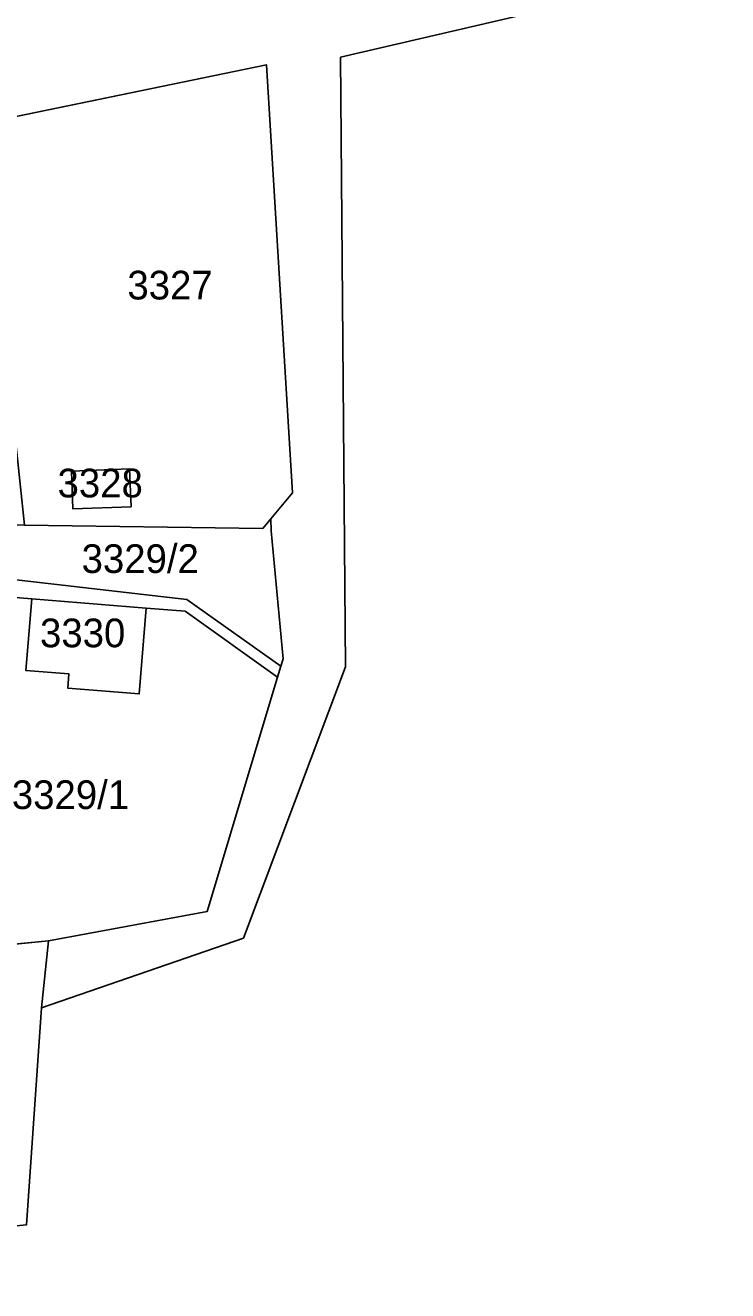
# Model space of a CAD drawing. Extents: x -262715 to -259381, y -1237238 to -1231182.
# Drawn here: x -260313.2 to -260264.3, y -1234553.3 to -1234465.1 of the extents above; entities that cross this region are included whole.
import ezdxf

# ---------------------------------------------------------------- set-up
doc = ezdxf.new("R2010")
doc.units = 0
for name, color, linetype in [('body_kn', 7, 'Continuous'), ('kladpar_druhypozemkov', 7, 'Continuous'), ('kladpar_hranice', 7, 'Continuous'), ('kladpar_parcelnecisla', 7, 'Continuous'), ('kladpar_plochy', 7, 'Continuous')]:
    doc.layers.add(name, color=color, linetype=linetype)

msp = doc.modelspace()

# ---------------------------------------------------------------- linework, layer by layer
at = {"layer": 'body_kn'}
for p, q in [((-260291.26, -1234467.29), (-260291.26, -1234467.29)), ((-260296.43, -1234467.81), (-260296.43, -1234467.81)), ((-260305.97, -1234496), (-260305.97, -1234496)), ((-260310.02, -1234496.16), (-260310.02, -1234496.16)), ((-260294.62, -1234497.67), (-260294.62, -1234497.67)), ((-260305.87, -1234498.63), (-260305.87, -1234498.63)), ((-260305.87, -1234498.63), (-260305.87, -1234498.63)), ((-260309.92, -1234498.78), (-260309.92, -1234498.78)), ((-260296.11, -1234499.47), (-260296.11, -1234499.47)), ((-260296.68, -1234500.16), (-260296.68, -1234500.16)), ((-260296.1, -1234500.31), (-260296.1, -1234500.31)), ((-260312.8, -1234505.06), (-260312.8, -1234505.06)), ((-260304.82, -1234505.7), (-260304.82, -1234505.7)), ((-260304.82, -1234505.7), (-260304.82, -1234505.7)), ((-260301.99, -1234505.1), (-260301.99, -1234505.1)), ((-260302.1, -1234505.92), (-260302.1, -1234505.92)), ((-260295.27, -1234509.23), (-260295.27, -1234509.23)), ((-260313.2, -1234510.05), (-260313.2, -1234510.05)), ((-260295.42, -1234509.74), (-260295.42, -1234509.74)), ((-260290.91, -1234509.79), (-260290.91, -1234509.79)), ((-260310.21, -1234510.28), (-260310.21, -1234510.28)), ((-260295.66, -1234510.52), (-260295.66, -1234510.52)), ((-260295.66, -1234510.52), (-260295.66, -1234510.52)), ((-260310.29, -1234511.28), (-260310.29, -1234511.28)), ((-260305.3, -1234511.68), (-260305.3, -1234511.68)), ((-260300.57, -1234526.86), (-260300.57, -1234526.86)), ((-260311.63, -1234528.89), (-260311.63, -1234528.89)), ((-260311.63, -1234528.89), (-260311.63, -1234528.89)), ((-260298.03, -1234528.71), (-260298.03, -1234528.71)), ((-260312.12, -1234533.57), (-260312.12, -1234533.57)), ((-260313.15, -1234548.7), (-260313.15, -1234548.7))]:
    msp.add_line(p, q, dxfattribs=at)
at = {"layer": 'kladpar_druhypozemkov'}
for p, q in [((-260302.64, -1234482.03), (-260302.64, -1234482.03)), ((-260307.93, -1234496.68), (-260307.93, -1234496.68)), ((-260304.55, -1234501.69), (-260304.55, -1234501.69)), ((-260308.73, -1234506.3), (-260308.73, -1234506.3)), ((-260310.08, -1234517.23), (-260310.08, -1234517.23))]:
    msp.add_line(p, q, dxfattribs=at)
at = {"layer": 'kladpar_hranice'}
msp.add_line((-260318.6, -1234529.6), (-260311.63, -1234528.89), dxfattribs=at)
for points in [[(-260355.68, -1234535.31), (-260347.61, -1234534.23), (-260345.48, -1234551.85), (-260313.15, -1234548.7), (-260312.12, -1234533.57), (-260298.03, -1234528.71), (-260290.91, -1234509.79), (-260291.26, -1234467.29), (-260266.92, -1234461.62), (-260265.42, -1234461.27), (-260261.59, -1234461.58), (-260243.03, -1234573.16), (-260243.85, -1234580.7), (-260247.18, -1234592.56), (-260257.25, -1234614.28)], [(-260266.92, -1234461.62), (-260291.26, -1234467.29), (-260290.91, -1234509.79), (-260298.03, -1234528.71), (-260312.12, -1234533.57), (-260311.63, -1234528.89)], [(-260295.66, -1234510.52), (-260295.42, -1234509.74), (-260295.27, -1234509.23), (-260296.1, -1234500.31), (-260296.11, -1234499.47), (-260294.62, -1234497.67), (-260296.43, -1234467.81), (-260316.27, -1234471.92), (-260335.54, -1234474.69), (-260336.54, -1234474.83), (-260356.33, -1234477.65), (-260377.05, -1234481.09), (-260391.85, -1234483.54), (-260409.18, -1234486.46)], [(-260313.29, -1234499.92), (-260316.27, -1234471.92), (-260296.43, -1234467.81), (-260294.62, -1234497.67), (-260296.11, -1234499.47), (-260296.68, -1234500.16), (-260313.29, -1234499.92)], [(-260305.87, -1234498.63), (-260309.92, -1234498.78), (-260310.02, -1234496.16), (-260305.97, -1234496), (-260305.87, -1234498.63)], [(-260309.92, -1234498.78), (-260305.87, -1234498.63), (-260305.97, -1234496), (-260310.02, -1234496.16), (-260309.92, -1234498.78)], [(-260320.96, -1234502.92), (-260321, -1234502.47), (-260321.24, -1234499.79), (-260313.29, -1234499.92), (-260296.68, -1234500.16), (-260296.11, -1234499.47), (-260296.1, -1234500.31), (-260295.27, -1234509.23), (-260295.42, -1234509.74), (-260301.99, -1234505.1), (-260320.96, -1234502.92)], [(-260295.66, -1234510.52), (-260302.1, -1234505.92), (-260304.82, -1234505.7), (-260312.8, -1234505.06), (-260320.84, -1234504.41), (-260320.96, -1234502.92), (-260301.99, -1234505.1), (-260295.42, -1234509.74), (-260295.66, -1234510.52)], [(-260318.6, -1234529.6), (-260320.84, -1234504.41), (-260312.8, -1234505.06), (-260313.2, -1234510.05), (-260310.21, -1234510.28), (-260310.29, -1234511.28), (-260305.3, -1234511.68), (-260304.82, -1234505.7), (-260302.1, -1234505.92), (-260295.66, -1234510.52)], [(-260304.82, -1234505.7), (-260305.3, -1234511.68), (-260310.29, -1234511.28), (-260310.21, -1234510.28), (-260313.2, -1234510.05), (-260312.8, -1234505.06), (-260304.82, -1234505.7)], [(-260295.66, -1234510.52), (-260300.57, -1234526.86), (-260311.63, -1234528.89), (-260318.6, -1234529.6)], [(-260311.63, -1234528.89), (-260300.57, -1234526.86), (-260295.66, -1234510.52)], [(-260311.63, -1234528.89), (-260312.12, -1234533.57), (-260313.15, -1234548.7), (-260345.48, -1234551.85)]]:
    msp.add_lwpolyline(points, dxfattribs=at)
at = {"layer": 'kladpar_plochy'}
for p, q in [((-260316.27, -1234471.92), (-260296.43, -1234467.81)), ((-260296.43, -1234467.81), (-260294.62, -1234497.67)), ((-260305.97, -1234496), (-260310.02, -1234496.16)), ((-260305.87, -1234498.63), (-260305.97, -1234496)), ((-260310.02, -1234496.16), (-260309.92, -1234498.78)), ((-260294.62, -1234497.67), (-260296.11, -1234499.47)), ((-260309.92, -1234498.78), (-260305.87, -1234498.63)), ((-260296.11, -1234499.47), (-260296.68, -1234500.16)), ((-260296.68, -1234500.16), (-260313.29, -1234499.92)), ((-260318.6, -1234529.6), (-260311.63, -1234528.89)), ((-260311.63, -1234528.89), (-260312.12, -1234533.57)), ((-260312.12, -1234533.57), (-260313.15, -1234548.7)), ((-260313.15, -1234548.7), (-260345.48, -1234551.85))]:
    msp.add_line(p, q, dxfattribs=at)
for points in [[(-260425.95, -1234444.55), (-260421.27, -1234481.83), (-260410.22, -1234479.88), (-260409.18, -1234486.46), (-260391.85, -1234483.54), (-260387.64, -1234509.72), (-260382.07, -1234530.78), (-260374.33, -1234538.05), (-260355.68, -1234535.31), (-260347.61, -1234534.23), (-260345.48, -1234551.85), (-260313.15, -1234548.7), (-260312.12, -1234533.57), (-260298.03, -1234528.71), (-260290.91, -1234509.79), (-260291.26, -1234467.29), (-260266.92, -1234461.62)], [(-260266.92, -1234461.62), (-260291.26, -1234467.29), (-260290.91, -1234509.79), (-260298.03, -1234528.71), (-260312.12, -1234533.57), (-260311.63, -1234528.89), (-260300.57, -1234526.86), (-260295.66, -1234510.52), (-260295.42, -1234509.74), (-260295.27, -1234509.23), (-260296.1, -1234500.31), (-260296.11, -1234499.47), (-260294.62, -1234497.67), (-260296.43, -1234467.81), (-260316.27, -1234471.92), (-260335.54, -1234474.69), (-260336.54, -1234474.83), (-260356.33, -1234477.65), (-260377.05, -1234481.09), (-260391.85, -1234483.54), (-260409.18, -1234486.46)]]:
    msp.add_lwpolyline(points, dxfattribs=at)
for points in [[(-260305.87, -1234498.63), (-260309.92, -1234498.78), (-260310.02, -1234496.16), (-260305.97, -1234496)], [(-260320.96, -1234502.92), (-260321, -1234502.47), (-260321.24, -1234499.79), (-260313.29, -1234499.92), (-260296.68, -1234500.16), (-260296.11, -1234499.47), (-260296.1, -1234500.31), (-260295.27, -1234509.23), (-260295.42, -1234509.74), (-260301.99, -1234505.1)], [(-260295.66, -1234510.52), (-260302.1, -1234505.92), (-260304.82, -1234505.7), (-260312.8, -1234505.06), (-260320.84, -1234504.41), (-260320.96, -1234502.92), (-260301.99, -1234505.1), (-260295.42, -1234509.74)], [(-260318.6, -1234529.6), (-260320.84, -1234504.41), (-260312.8, -1234505.06), (-260313.2, -1234510.05), (-260310.21, -1234510.28), (-260310.29, -1234511.28), (-260305.3, -1234511.68), (-260304.82, -1234505.7), (-260302.1, -1234505.92), (-260295.66, -1234510.52), (-260300.57, -1234526.86), (-260311.63, -1234528.89)], [(-260304.82, -1234505.7), (-260305.3, -1234511.68), (-260310.29, -1234511.28), (-260310.21, -1234510.28), (-260313.2, -1234510.05), (-260312.8, -1234505.06)]]:
    msp.add_lwpolyline(points, close=True, dxfattribs=at)

# ---------------------------------------------------------------- texts
at = {"layer": 'kladpar_parcelnecisla'}
for s, p in [('3327', (-260306.124, -1234484.18)), ('3328', (-260310.995, -1234497.98)), ('3329/2', (-260309.318, -1234503.25)), ('3330', (-260312.219, -1234508.43)), ('3329/1', (-260314.182, -1234519.71))]:
    msp.add_text(s, height=2, dxfattribs=at).set_placement(p)

doc.saveas('drawing.dxf')
